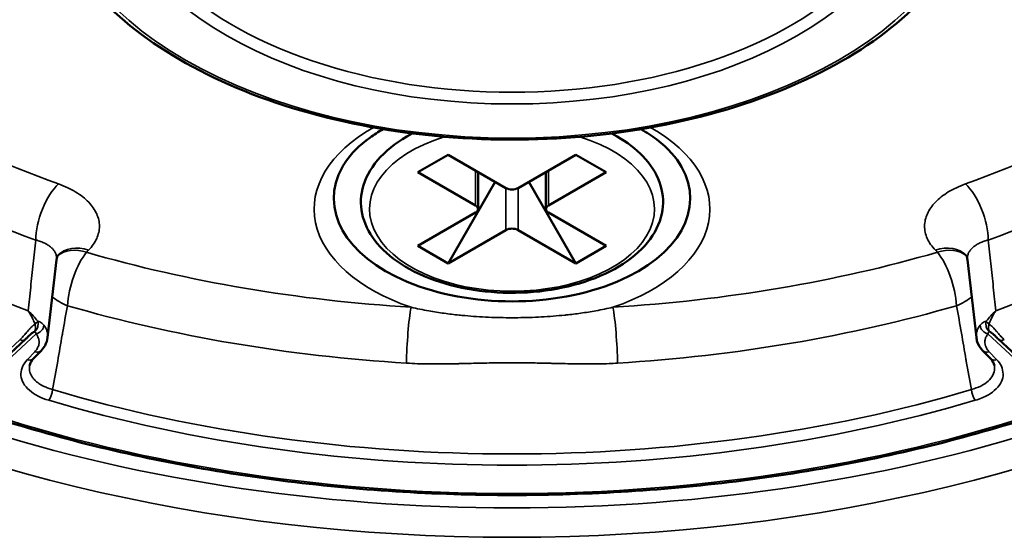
# Model space of a CAD drawing. Header units: millimetres. Extents: x 50 to 3176, y 50 to 2109.
# Tile 482 of 656: x 1886 to 1909, y 435 to 447. Entities that reach past the tile are written whole.
import ezdxf

# ---------------------------------------------------------------- set-up
doc = ezdxf.new("R2010")
doc.units = ezdxf.units.MM
doc.header["$LTSCALE"] = 10
doc.layers.add('Visible (ISO)', color=7, linetype='Continuous', lineweight=50)
doc.layers.add('Visible Narrow (ISO)', color=7, linetype='Continuous', lineweight=35)

msp = doc.modelspace()

# ---------------------------------------------------------------- linework, layer by layer
at = {"layer": 'Visible (ISO)'}
for p, q in [((1895.5813, 444.2872), (1895.4575, 444.2157)), ((1900.2249, 444.2872), (1900.3487, 444.2157)), ((1896.4181, 443.7906), (1895.711, 443.3823)), ((1896.4181, 443.7906), (1897.7616, 443.0149)), ((1898.0445, 443.0149), (1899.388, 443.7906)), ((1899.388, 443.7906), (1900.0951, 443.3823)), ((1895.711, 443.3823), (1897.0545, 442.6067)), ((1897.1131, 442.525), (1897.1131, 443.3893)), ((1898.693, 442.525), (1898.693, 443.3893)), ((1898.7516, 442.6067), (1900.0951, 443.3823)), ((1896.4181, 441.2594), (1897.5142, 443.1578)), ((1898.292, 443.1578), (1899.388, 441.2594)), ((1895.711, 441.6677), (1897.0545, 442.4434)), ((1898.7516, 442.4434), (1900.0951, 441.6677)), ((1896.4181, 441.2594), (1897.7616, 442.0351)), ((1898.0445, 442.0351), (1899.388, 441.2594)), ((1895.711, 441.6677), (1896.4181, 441.2594)), ((1900.0951, 441.6677), (1899.388, 441.2594)), ((1887.0926, 439.533), (1887.2991, 441.3456)), ((1908.5071, 441.3456), (1908.7135, 439.533)), ((1886.5776, 439.4927), (1885.0537, 438.0751)), ((1910.7524, 438.0751), (1909.2285, 439.4927)), ((1886.94, 439.2244), (1886.7638, 439.0409)), ((1909.0423, 439.0409), (1908.8662, 439.2244))]:
    msp.add_line(p, q, dxfattribs=at)
for centre, major_axis, ratio, start_param, end_param in [((1897.9031, 442.7699), (-4.15, 0), 0.5773503, 5.9694574, 9.7385058), ((1897.9031, 443.0965), (-0.2, 0), 0.5773503, 0.7853982, 2.3561945), ((1896.9131, 442.525), (0.2, 0), 0.5773503, 5.4977871, 7.0685835), ((1898.893, 442.525), (-0.2, 0), 0.5773503, 5.4977871, 7.0685835), ((1897.9031, 441.9535), (0.2, 0), 0.5773503, 0.7853982, 2.3561945), ((1886.7957, 439.3629), (0.1443, -0.1385), 0.714124, 0.000006, 0.0000719), ((1909.0104, 439.3629), (-0.1443, -0.1385), 0.714124, 6.2830965, 6.2831711)]:
    msp.add_ellipse(centre, major_axis=major_axis, ratio=ratio, start_param=start_param, end_param=end_param, dxfattribs=at)
for points, knots in [([(1886.9528, 450.4686), (1886.9673, 449.794), (1887.1642, 449.1222), (1887.9021, 447.8418), (1888.4506, 447.2347), (1889.8493, 446.1454), (1890.7049, 445.6657), (1892.6305, 444.8883), (1893.7005, 444.591), (1895.9446, 444.2083), (1897.1183, 444.1225), (1899.4522, 444.1699), (1900.6122, 444.3031), (1902.8034, 444.7756), (1903.8342, 445.1151), (1905.6638, 445.9694), (1906.4621, 446.4843), (1907.7401, 447.6414), (1908.221, 448.2835), (1908.7278, 449.4506), (1908.8424, 449.959), (1908.8533, 450.4686)], [3.9393337, 3.9393337, 3.9393337, 3.9393337, 4.2481776, 4.2481776, 4.5649261, 4.5649261, 4.8875529, 4.8875529, 5.210534, 5.210534, 5.5329957, 5.5329957, 5.8552775, 5.8552775, 6.1778354, 6.1778354, 6.5009069, 6.5009069, 6.8229355, 6.8229355, 7.0562406, 7.0562406, 7.0562406, 7.0562406]), ([(1894.9026, 444.3862), (1894.7921, 444.3227), (1894.6891, 444.2563), (1894.3465, 444.0085), (1894.1563, 443.8147), (1894.0006, 443.5854), (1893.977, 443.5473), (1893.9556, 443.5094)], [3.1388036, 3.1388036, 3.1388036, 3.1388036, 3.25339465, 3.25339465, 3.55324915, 3.55324915, 3.61326293, 3.61326293, 3.61326293, 3.61326293]), ([(1901.8505, 443.5094), (1901.7314, 443.7214), (1901.5382, 443.9405), (1901.1607, 444.2278), (1901.0377, 444.3092), (1900.9035, 444.3862)], [1.09912605, 1.09912605, 1.09912605, 1.09912605, 1.43450716, 1.43450716, 1.57358538, 1.57358538, 1.57358538, 1.57358538]), ([(1895.4575, 444.2157), (1895.1833, 444.0574), (1894.9503, 443.8706), (1894.5991, 443.457), (1894.4779, 443.2307), (1894.3704, 442.7765), (1894.3747, 442.5513), (1894.4936, 442.1184), (1894.6077, 441.9114), (1894.9373, 441.5193), (1895.1607, 441.3368), (1895.6939, 441.0203), (1896.0065, 440.8879), (1896.6837, 440.6895), (1897.0481, 440.6233), (1897.792, 440.5624), (1898.1712, 440.5674), (1898.9085, 440.6477), (1899.2665, 440.723), (1899.9272, 440.9384), (1900.2297, 441.0787), (1900.7476, 441.4143), (1900.9633, 441.6099), (1901.2739, 442.0356), (1901.3729, 442.2651), (1901.4381, 442.7189), (1901.4137, 442.9409), (1901.2582, 443.3676), (1901.125, 443.5715), (1900.7838, 443.927), (1900.581, 444.0816), (1900.3487, 444.2157)], [3.1415927, 3.1415927, 3.1415927, 3.1415927, 3.4711896, 3.4711896, 3.7911796, 3.7911796, 4.0842605, 4.0842605, 4.3788644, 4.3788644, 4.6985973, 4.6985973, 5.0281301, 5.0281301, 5.3568554, 5.3568554, 5.6842932, 5.6842932, 6.0118351, 6.0118351, 6.3407937, 6.3407937, 6.6700006, 6.6700006, 6.9858723, 6.9858723, 7.2759798, 7.2759798, 7.5746797, 7.5746797, 7.8539816, 7.8539816, 7.8539816, 7.8539816]), ([(1887.333, 441.4509), (1887.333, 441.4509), (1887.3304, 441.4473), (1887.3196, 441.4275), (1887.3086, 441.401), (1887.3011, 441.361), (1887.2999, 441.3534), (1887.2991, 441.3455)], [0.014339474, 0.014339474, 0.014339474, 0.014339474, 0.030249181, 0.030249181, 0.0622318, 0.0622318, 0.069496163, 0.069496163, 0.069496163, 0.069496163]), ([(1908.5071, 441.3455), (1908.5029, 441.382), (1908.492, 441.4148), (1908.4777, 441.4445), (1908.4731, 441.4509), (1908.4731, 441.4509)], [0, 0, 0, 0, 0.033955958, 0.033955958, 0.055109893, 0.055109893, 0.055109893, 0.055109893]), ([(1886.7893, 439.6696), (1886.7853, 439.6679), (1886.7814, 439.6661), (1886.7776, 439.6642), (1886.7703, 439.6606), (1886.7633, 439.6567), (1886.7565, 439.6525), (1886.7494, 439.6482), (1886.7426, 439.6436), (1886.7362, 439.6389), (1886.7305, 439.6347), (1886.725, 439.6305), (1886.7197, 439.6262), (1886.7182, 439.625), (1886.7167, 439.6238), (1886.7152, 439.6225), (1886.7103, 439.6185), (1886.7055, 439.6144), (1886.7007, 439.6103), (1886.6981, 439.608), (1886.6955, 439.6057), (1886.6929, 439.6033), (1886.6916, 439.6022), (1886.6904, 439.6011), (1886.6892, 439.6), (1886.6873, 439.5983), (1886.6854, 439.5966), (1886.6836, 439.5949)], [0.00000018, 0.00000018, 0.00000018, 0.00000018, 0.0485643, 0.0485643, 0.0485643, 0.14198024, 0.14198024, 0.14198024, 0.24026354, 0.24026354, 0.24026354, 0.32725795, 0.32725795, 0.32725795, 0.35221752, 0.35221752, 0.35221752, 0.43387883, 0.43387883, 0.43387883, 0.4788049, 0.4788049, 0.4788049, 0.5, 0.5, 0.5, 0.53175768, 0.53175768, 0.53175768, 0.53175768]), ([(1909.1226, 439.5949), (1909.1222, 439.5952), (1909.1219, 439.5955), (1909.1216, 439.5958), (1909.1199, 439.5973), (1909.1183, 439.5988), (1909.1166, 439.6003), (1909.1117, 439.6048), (1909.1068, 439.6091), (1909.1018, 439.6134), (1909.1002, 439.6147), (1909.0987, 439.6161), (1909.0971, 439.6174), (1909.0924, 439.6214), (1909.0875, 439.6254), (1909.0826, 439.6293), (1909.0797, 439.6316), (1909.0767, 439.6339), (1909.0736, 439.6362), (1909.0729, 439.6367), (1909.0721, 439.6373), (1909.0713, 439.6379), (1909.0651, 439.6424), (1909.0586, 439.6469), (1909.0518, 439.6512), (1909.0454, 439.6552), (1909.0387, 439.6591), (1909.0317, 439.6626), (1909.0269, 439.6651), (1909.0219, 439.6674), (1909.0169, 439.6696)], [0.46639368, 0.46639368, 0.46639368, 0.46639368, 0.47201284, 0.47201284, 0.47201284, 0.5, 0.5, 0.5, 0.58416433, 0.58416433, 0.58416433, 0.61070921, 0.61070921, 0.61070921, 0.69058248, 0.69058248, 0.69058248, 0.73806062, 0.73806062, 0.73806062, 0.75, 0.75, 0.75, 0.84591742, 0.84591742, 0.84591742, 0.93679694, 0.93679694, 0.93679694, 1, 1, 1, 1]), ([(1886.6836, 439.595), (1886.669, 439.5817), (1886.6552, 439.5682), (1886.6257, 439.5391), (1886.6101, 439.5236), (1886.5893, 439.5037), (1886.5834, 439.4981), (1886.5776, 439.4927)], [0, 0, 0, 0, 0.005960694, 0.005960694, 0.013417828, 0.013417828, 0.016476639, 0.016476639, 0.016476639, 0.016476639]), ([(1887.0926, 439.5334), (1887.0852, 439.4687), (1887.0639, 439.4048), (1887.0071, 439.3032), (1886.976, 439.262), (1886.94, 439.2244)], [0, 0, 0, 0, 0.025117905, 0.025117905, 0.04432458, 0.04432458, 0.04432458, 0.04432458]), ([(1908.8662, 439.2244), (1908.808, 439.2851), (1908.7624, 439.356), (1908.7252, 439.4652), (1908.7175, 439.4991), (1908.7136, 439.5334)], [0, 0, 0, 0, 0.030994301, 0.030994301, 0.044286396, 0.044286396, 0.044286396, 0.044286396]), ([(1909.2285, 439.4927), (1909.2044, 439.5151), (1909.1777, 439.5421), (1909.1402, 439.5785), (1909.1315, 439.5868), (1909.1226, 439.5949)], [0, 0, 0, 0, 0.01275351, 0.01275351, 0.016426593, 0.016426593, 0.016426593, 0.016426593]), ([(1886.7638, 439.041), (1886.7214, 438.9968), (1886.6948, 438.9529), (1886.677, 438.902), (1886.6739, 438.8898), (1886.6719, 438.8779)], [0, 0, 0, 0, 0.031888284, 0.031888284, 0.042394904, 0.042394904, 0.042394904, 0.042394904]), ([(1884.9965, 437.9521), (1886.5437, 437.4077), (1888.1934, 436.9618), (1891.6199, 436.2877), (1893.3966, 436.0595), (1896.9932, 435.8313), (1898.8129, 435.8313), (1902.4095, 436.0595), (1904.1862, 436.2877), (1907.6127, 436.9618), (1909.2624, 437.4077), (1910.8097, 437.9521)], [4.9504423, 4.9504423, 4.9504423, 4.9504423, 5.1693803, 5.1693803, 5.3883182, 5.3883182, 5.6072561, 5.6072561, 5.826194, 5.826194, 6.045132, 6.045132, 6.045132, 6.045132])]:
    msp.add_open_spline(points, degree=3, knots=knots, dxfattribs=at)
msp.add_open_spline([(1909.1343, 438.878), (1909.1261, 438.9256), (1909.0986, 438.9823), (1909.0423, 439.041)], degree=3, dxfattribs=at)
at = {"layer": 'Visible Narrow (ISO)'}
for p, q in [((1897.0545, 442.6067), (1897.0545, 443.4231)), ((1898.7516, 443.4231), (1898.7516, 442.6067)), ((1897.7616, 442.0351), (1897.7616, 443.0149)), ((1898.0445, 443.0149), (1898.0445, 442.0351)), ((1888.0002, 441.5179), (1888.0471, 441.5667)), ((1907.7591, 441.5667), (1907.8061, 441.5178)), ((1886.4414, 439.4758), (1884.9175, 438.0582)), ((1885.0629, 437.9775), (1886.8231, 439.6149)), ((1908.983, 439.6149), (1910.7433, 437.9775)), ((1886.7957, 439.1996), (1886.6195, 439.0162)), ((1909.1866, 439.0162), (1909.0104, 439.1996))]:
    msp.add_line(p, q, dxfattribs=at)
for centre, major_axis in [((1897.9031, 449.9779), (26.1573, 0)), ((1897.9031, 450.3862), (-10.7511, 0)), ((1897.9031, 450.3862), (-9.3757, 0))]:
    msp.add_ellipse(centre, major_axis=major_axis, ratio=0.5773503, dxfattribs=at)
for centre, major_axis, ratio, start_param, end_param in [((1897.9031, 450.5438), (-9.1758, 0), 0.5773503, 6.2584901, 9.4494732), ((1897.9031, 450.3755), (-25.6575, 0), 0.5773503, 6.264668, 9.4432953), ((1897.9031, 452.9173), (-20, 0), 0.5773503, 0.5561748, 1.0146237), ((1897.9031, 452.9173), (-20, 0), 0.5773503, 2.1269688, 2.5854177), ((1897.9031, 452.1008), (-21, 0), 0.5773503, 0.556246, 1.0146236), ((1897.9031, 452.1008), (-21, 0), 0.5773503, 2.1269689, 2.5853427), ((1897.9031, 442.525), (-4.6083, 0), 0.5773503, 5.4877702, 7.3186911), ((1897.9031, 442.8038), (3.4586, 0), 0.5773503, 2.3047121, 2.3561945), ((1897.9031, 442.8038), (3.4586, 0), 0.5773503, 0.7853982, 0.8368806), ((1897.9031, 442.525), (4.6083, 0), 0.5773503, 5.2476792, 7.0786004), ((1897.9031, 442.525), (-3.3172, 0), 0.5773503, 5.2088183, 10.499145), ((1897.9031, 450.3862), (21, 0), 0.5773503, 3.7078122, 4.1461701), ((1897.9031, 450.3862), (21, 0), 0.5773503, 5.2786085, 5.7169664), ((1887.3443, 442.2941), (0.3378, 0.9412), 0.4310609, 0.6943016, 2.2650995), ((1908.4619, 442.2941), (0.3378, -0.9412), 0.4310608, 0.8764901, 2.4473188), ((1897.903, 455.2851), (-25.0128, 0), 0.5773503, 1.1152361, 1.1152505), ((1897.903, 455.2852), (-25.013, 0), 0.5773503, 2.0263428, 2.0263564), ((1897.9031, 454.8876), (-25.5127, 0), 0.5773503, 1.1204135, 1.1204321), ((1888.0001, 440.7014), (-0.7214, 0.6926), 0.714124, 5.3131728, 6.1962302), ((1888.047, 440.7502), (-0.7214, 0.6926), 0.714124, 5.3133065, 6.2719183), ((1888.0001, 440.7014), (-0.2783, -0.9605), 0.3660317, 3.8111309, 5.2772736), ((1897.9031, 452.9173), (-22.0891, 0), 0.5773503, 1.1059115, 1.4641785), ((1897.9031, 452.9173), (-22.0891, 0), 0.5773503, 1.6774141, 2.0356908), ((1907.7591, 440.7503), (0.7214, 0.6926), 0.714124, 0.0111515, 0.9698351), ((1907.806, 440.7014), (0.7213, 0.6926), 0.7142035, 0.0868788, 0.9697971), ((1907.8063, 440.7012), (-0.2781, 0.9605), 0.3660592, 4.1478356, 5.6142148), ((1897.9031, 454.8876), (-25.5128, 0), 0.5773503, 2.0211612, 2.021179), ((1888.0001, 440.7014), (-0.9855, 0.1695), 0.53492, 0.7218096, 1.1951211), ((1907.806, 440.7014), (-0.9855, -0.1695), 0.5349169, 1.9464555, 2.4196912), ((1897.9031, 452.1862), (-23.0836, 0), 0.5773503, 1.1059098, 1.4641784), ((1895.5524, 439.4201), (0.0617, 0.9981), 0.0868883, 0.6181666, 2.0842432), ((1900.2537, 439.4201), (0.0617, -0.9981), 0.0868882, 1.0573494, 2.523426), ((1897.9031, 452.1862), (-23.0836, 0), 0.5773503, 1.6774141, 2.0356823), ((1886.7064, 439.8418), (-0.001, -0.2), 0.8188041, 0.5372841, 1.9232843), ((1886.7064, 439.8418), (0.1659, 0.1118), 0.2638178, 5.1080367, 5.6905353), ((1909.0998, 439.8418), (0.001, -0.2), 0.8188013, 4.3599143, 5.7459188), ((1886.7064, 439.8418), (0.0584, -0.1913), 0.4429403, 0.333884, 1.4503688), ((1886.8231, 439.7782), (-0.1569, -0.124), 0.7427555, 1.0399084, 2.5534739), ((1908.983, 439.7783), (0.1569, -0.124), 0.7428371, 3.7297388, 5.243298), ((1909.0998, 439.8418), (-0.0584, -0.1913), 0.4428939, 4.8328515, 5.9493179), ((1886.4414, 439.6391), (0.1362, -0.1464), 0.6937466, 5.3531656, 6.2832005), ((1909.3647, 439.6391), (-0.1362, -0.1464), 0.6937466, 6.2831765, 7.2132048), ((1886.7957, 439.3629), (0.1443, -0.1385), 0.714124, 5.3134292, 6.2831853), ((1909.0104, 439.3629), (-0.1443, -0.1385), 0.714124, 0, 0.9697558), ((1886.6195, 439.1795), (0.1443, -0.1385), 0.714124, 5.3134165, 6.2831853), ((1909.1866, 439.1795), (-0.1443, -0.1385), 0.714124, 0, 0.9697687), ((1887.1162, 438.2331), (-0.0571, -0.1917), 0.3743574, 0.6720925, 2.1381691), ((1897.9031, 450.2874), (23.328, 0), 0.5773503, 4.2360911, 5.1886869), ((1908.69, 438.2331), (-0.0571, 0.1917), 0.3743574, 1.0034236, 2.4695002), ((1897.9031, 450.1412), (23.5269, 0), 0.5773503, 4.2360911, 5.1886869), ((1897.9031, 450.1412), (-24.6727, 0), 0.5773503, 1.0234515, 2.1181411)]:
    msp.add_ellipse(centre, major_axis=major_axis, ratio=ratio, start_param=start_param, end_param=end_param, dxfattribs=at)
for points, knots in [([(1888.0471, 441.5667), (1888.1298, 441.6535), (1888.2539, 441.8322), (1888.3183, 442.128), (1888.2546, 442.4138), (1888.0668, 442.6893), (1887.7643, 442.9295), (1887.496, 443.0554), (1887.3443, 443.1106)], [0.00000019, 0.00000019, 0.00000019, 0.00000019, 0.16666667, 0.33333333, 0.5, 0.66666667, 0.83333333, 1, 1, 1, 1]), ([(1908.4618, 443.1107), (1908.3116, 443.056), (1908.0452, 442.9314), (1907.7424, 442.6922), (1907.5537, 442.4187), (1907.4878, 442.1311), (1907.5504, 441.8356), (1907.6755, 441.6549), (1907.7591, 441.5668)], [0, 0, 0, 0, 0.16666667, 0.33333333, 0.5, 0.66666667, 0.83333333, 0.99999803, 0.99999803, 0.99999803, 0.99999803]), ([(1886.8164, 441.8038), (1886.7966, 441.6201), (1886.7564, 441.2523), (1886.697, 440.7025), (1886.6574, 440.3367), (1886.6377, 440.154)], [0, 0, 0, 0, 0.33333333, 0.66666667, 0.99998741, 0.99998741, 0.99998741, 0.99998741]), ([(1886.8164, 441.8038), (1886.8556, 441.7942), (1886.8928, 441.7826), (1886.9634, 441.7567), (1886.9967, 441.7423), (1887.053, 441.7141), (1887.0768, 441.7006), (1887.1256, 441.6692), (1887.1499, 441.651), (1887.1934, 441.6127), (1887.2126, 441.5926), (1887.2436, 441.5535), (1887.2559, 441.5346), (1887.2777, 441.4933), (1887.2864, 441.4707), (1887.298, 441.4248), (1887.3009, 441.4015), (1887.3009, 441.3672), (1887.3003, 441.3564), (1887.2991, 441.3456)], [0.00000026, 0.00000026, 0.00000026, 0.00000026, 0.08889751, 0.08889751, 0.17781985, 0.17781985, 0.25, 0.25, 0.33689008, 0.33689008, 0.42369296, 0.42369296, 0.5, 0.5, 0.58651721, 0.58651721, 0.67297361, 0.67297361, 0.71254639, 0.71254639, 0.71254639, 0.71254639]), ([(1908.5071, 441.3456), (1908.5049, 441.3651), (1908.5046, 441.3846), (1908.5074, 441.4143), (1908.5089, 441.4246), (1908.5157, 441.4579), (1908.5234, 441.4807), (1908.5445, 441.5252), (1908.5579, 441.5469), (1908.5789, 441.5741), (1908.5839, 441.5802), (1908.6154, 441.6165), (1908.6474, 441.645), (1908.7057, 441.6859), (1908.7283, 441.6998), (1908.781, 441.7287), (1908.8117, 441.7432), (1908.877, 441.7699), (1908.9116, 441.782), (1908.9615, 441.7968), (1908.9753, 441.8006), (1908.9898, 441.8038)], [0.2898215, 0.2898215, 0.2898215, 0.2898215, 0.36159948, 0.36159948, 0.4, 0.4, 0.48702228, 0.48702228, 0.57410842, 0.57410842, 0.6, 0.6, 0.72840567, 0.72840567, 0.8, 0.8, 0.88455036, 0.88455036, 0.96856183, 0.96856183, 0.99999807, 0.99999807, 0.99999807, 0.99999807]), ([(1886.6377, 440.154), (1886.6602, 440.1215), (1886.6811, 440.088), (1886.7004, 440.054), (1886.7184, 440.0222), (1886.7351, 439.9898), (1886.7504, 439.9572), (1886.7515, 439.9549), (1886.7525, 439.9526), (1886.7536, 439.9502), (1886.7698, 439.9152), (1886.7844, 439.8799), (1886.7975, 439.8445)], [0.00000003, 0.00000003, 0.00000003, 0.00000003, 0.33333333, 0.33333333, 0.33333333, 0.6445558, 0.6445558, 0.6445558, 0.66666667, 0.66666667, 0.66666667, 1, 1, 1, 1]), ([(1887.2074, 438.3181), (1887.2481, 438.5399), (1887.288, 438.7602), (1887.3619, 439.1841), (1887.396, 439.3878), (1887.4335, 439.6039), (1887.4359, 439.6181), (1887.4761, 439.8481), (1887.5149, 440.0616), (1887.5542, 440.2732)], [0, 0, 0, 0, 0.33333333, 0.33333333, 0.64467542, 0.64467542, 0.66666667, 0.66666667, 0.99988526, 0.99988526, 0.99988526, 0.99988526]), ([(1900.2537, 440.2366), (1900.1252, 440.2066), (1899.9927, 440.1793), (1899.7412, 440.1341), (1899.6232, 440.1153), (1899.393, 440.0831), (1899.2812, 440.0694), (1899.1568, 440.0562), (1899.146, 440.0551), (1899.0441, 440.0447), (1898.952, 440.0364), (1898.7685, 440.0221), (1898.6772, 440.016), (1898.4946, 440.0061), (1898.4033, 440.0021), (1898.221, 439.9962), (1898.1301, 439.9943), (1897.9938, 439.9928), (1897.9484, 439.9926), (1897.8122, 439.9926), (1897.7213, 439.9936), (1897.5387, 439.9975), (1897.4469, 440.0004), (1897.2633, 440.0084), (1897.1714, 440.0135), (1896.987, 440.0257), (1896.8944, 440.033), (1896.7587, 440.0453), (1896.7147, 440.0495), (1896.5542, 440.066), (1896.4392, 440.0797), (1896.2048, 440.1119), (1896.0856, 440.1306), (1895.8261, 440.1767), (1895.6871, 440.2052), (1895.5524, 440.2366)], [0, 0, 0, 0, 0.092752, 0.092752, 0.171376, 0.171376, 0.2431789, 0.2431789, 0.25, 0.25, 0.3073892, 0.3073892, 0.363209, 0.363209, 0.4183754, 0.4183754, 0.4728702, 0.4728702, 0.5, 0.5, 0.5543904, 0.5543904, 0.6095659, 0.6095659, 0.6653578, 0.6653578, 0.7224589, 0.7224589, 0.75, 0.75, 0.8236264, 0.8236264, 0.9028231, 0.9028231, 1, 1, 1, 1]), ([(1908.2519, 440.2732), (1908.2913, 440.061), (1908.3302, 439.8472), (1908.4031, 439.4292), (1908.4373, 439.2253), (1908.4752, 439.0064), (1908.4777, 438.9924), (1908.5183, 438.7593), (1908.5582, 438.5393), (1908.5988, 438.3181)], [0.00007352, 0.00007352, 0.00007352, 0.00007352, 0.33333333, 0.33333333, 0.64520995, 0.64520995, 0.66666667, 0.66666667, 1, 1, 1, 1]), ([(1909.0087, 439.8445), (1909.0168, 439.8665), (1909.0255, 439.8885), (1909.0347, 439.91), (1909.0406, 439.9239), (1909.0467, 439.9377), (1909.053, 439.9512), (1909.0604, 439.9672), (1909.068, 439.9829), (1909.0759, 439.9985), (1909.0839, 440.0141), (1909.0921, 440.0296), (1909.1008, 440.0451), (1909.1022, 440.0477), (1909.1037, 440.0503), (1909.1051, 440.0529), (1909.1166, 440.0732), (1909.1288, 440.0936), (1909.1417, 440.1138), (1909.1503, 440.1273), (1909.1592, 440.1407), (1909.1684, 440.154)], [0, 0, 0, 0, 0.2027368, 0.2027368, 0.2027368, 0.33333333, 0.33333333, 0.33333333, 0.48728896, 0.48728896, 0.48728896, 0.64107569, 0.64107569, 0.64107569, 0.66666667, 0.66666667, 0.66666667, 0.86696899, 0.86696899, 0.86696899, 0.99999941, 0.99999941, 0.99999941, 0.99999941]), ([(1886.8604, 439.9101), (1886.8775, 439.9073), (1886.9114, 439.8968), (1886.9607, 439.8658), (1886.9908, 439.8348), (1887.0047, 439.8167)], [0.00033962, 0.00033962, 0.00033962, 0.00033962, 0.33333333, 0.66666667, 1, 1, 1, 1]), ([(1908.8014, 439.8167), (1908.816, 439.8356), (1908.8474, 439.8674), (1908.8925, 439.8956), (1908.9276, 439.9069), (1908.9457, 439.9101)], [0, 0, 0, 0, 0.33333333, 0.66666667, 0.99980268, 0.99980268, 0.99980268, 0.99980268]), ([(1908.9458, 439.9101), (1908.949, 439.9054), (1908.9529, 439.9003), (1908.9573, 439.8951), (1908.9617, 439.8898), (1908.9666, 439.8843), (1908.972, 439.8787), (1908.9775, 439.873), (1908.9835, 439.8671), (1908.9898, 439.8612), (1908.9958, 439.8557), (1909.0021, 439.8501), (1909.0087, 439.8445)], [0.00000033, 0.00000033, 0.00000033, 0.00000033, 0.25050052, 0.25050052, 0.25050052, 0.5022626, 0.5022626, 0.5022626, 0.75862464, 0.75862464, 0.75862464, 1, 1, 1, 1]), ([(1886.7975, 439.8445), (1886.7902, 439.8398), (1886.783, 439.8349), (1886.7659, 439.8222), (1886.7561, 439.8143), (1886.7432, 439.8031), (1886.7399, 439.8002), (1886.7269, 439.7885), (1886.7172, 439.7792), (1886.706, 439.7679), (1886.7044, 439.7662), (1886.7016, 439.7633), (1886.7003, 439.7621), (1886.6878, 439.7492), (1886.6765, 439.7371), (1886.6639, 439.723), (1886.6624, 439.7213), (1886.6498, 439.7073), (1886.6388, 439.6946), (1886.6255, 439.6791), (1886.6231, 439.6764), (1886.6181, 439.6706), (1886.6156, 439.6676), (1886.6025, 439.6523), (1886.592, 439.6399), (1886.5806, 439.6265), (1886.5796, 439.6253), (1886.5677, 439.6113), (1886.5568, 439.5986), (1886.5422, 439.5818), (1886.5385, 439.5776), (1886.5318, 439.5699), (1886.5287, 439.5664), (1886.5133, 439.5492), (1886.5012, 439.5359), (1886.4769, 439.5103), (1886.4649, 439.4982), (1886.4491, 439.483), (1886.4453, 439.4794), (1886.4414, 439.4758)], [0, 0, 0, 0, 0.0546365, 0.0546365, 0.1319059, 0.1319059, 0.1578086, 0.1578086, 0.2366461, 0.2366461, 0.25, 0.25, 0.259978, 0.259978, 0.3532685, 0.3532685, 0.3657874, 0.3657874, 0.4582357, 0.4582357, 0.4783216, 0.4783216, 0.5, 0.5, 0.5891709, 0.5891709, 0.5976508, 0.5976508, 0.6912522, 0.6912522, 0.7231902, 0.7231902, 0.75, 0.75, 0.8565713, 0.8565713, 0.9645038, 0.9645038, 1, 1, 1, 1]), ([(1886.8231, 439.6149), (1886.8219, 439.6223), (1886.8203, 439.6291), (1886.8175, 439.6373), (1886.8167, 439.6394), (1886.8144, 439.645), (1886.8127, 439.6483), (1886.8088, 439.6545), (1886.8066, 439.6574), (1886.8032, 439.661), (1886.8022, 439.662), (1886.7975, 439.666), (1886.7935, 439.6683), (1886.7893, 439.6696)], [0, 0, 0, 0, 0.2456007, 0.2456007, 0.3333333, 0.3333333, 0.4909735, 0.4909735, 0.6666667, 0.6666667, 0.7407051, 0.7407051, 1, 1, 1, 1]), ([(1887.0048, 439.8167), (1887.0371, 439.7747), (1887.0849, 439.6863), (1887.0977, 439.5893), (1887.0932, 439.5386), (1887.0926, 439.5334)], [0.00007725, 0.00007725, 0.00007725, 0.00007725, 0.25, 0.5, 0.52872974, 0.52872974, 0.52872974, 0.52872974]), ([(1908.7135, 439.5334), (1908.7129, 439.5387), (1908.7083, 439.5895), (1908.7212, 439.6863), (1908.7691, 439.7747), (1908.8014, 439.8167)], [0.47073768, 0.47073768, 0.47073768, 0.47073768, 0.5, 0.75, 1, 1, 1, 1]), ([(1909.0169, 439.6696), (1909.0127, 439.6683), (1909.0087, 439.666), (1909.0046, 439.6626), (1909.0043, 439.6622), (1909.0033, 439.6613), (1909.0026, 439.6606), (1908.9993, 439.6572), (1908.9968, 439.6538), (1908.993, 439.6474), (1908.9916, 439.6445), (1908.9894, 439.6393), (1908.9885, 439.637), (1908.9858, 439.6287), (1908.9842, 439.6221), (1908.983, 439.6149)], [0.00000038, 0.00000038, 0.00000038, 0.00000038, 0.25953077, 0.25953077, 0.28562268, 0.28562268, 0.33333333, 0.33333333, 0.53144911, 0.53144911, 0.66666667, 0.66666667, 0.76134447, 0.76134447, 1, 1, 1, 1]), ([(1909.3647, 439.4758), (1909.3526, 439.4871), (1909.3399, 439.4995), (1909.3151, 439.525), (1909.3031, 439.538), (1909.2892, 439.5533), (1909.2876, 439.5551), (1909.2859, 439.557), (1909.2749, 439.5692), (1909.264, 439.5816), (1909.25, 439.5979), (1909.247, 439.6013), (1909.2334, 439.6172), (1909.2226, 439.6298), (1909.208, 439.6471), (1909.2041, 439.6517), (1909.1988, 439.6579), (1909.1975, 439.6595), (1909.1843, 439.6749), (1909.1725, 439.6887), (1909.1593, 439.7039), (1909.1578, 439.7055), (1909.1448, 439.7203), (1909.1332, 439.7332), (1909.119, 439.7484), (1909.1164, 439.7512), (1909.1102, 439.7576), (1909.1067, 439.7613), (1909.0933, 439.775), (1909.0834, 439.7846), (1909.0638, 439.8025), (1909.0541, 439.8109), (1909.0416, 439.8209), (1909.0389, 439.8231), (1909.0271, 439.8321), (1909.018, 439.8385), (1909.0087, 439.8445)], [0, 0, 0, 0, 0.12412288, 0.12412288, 0.23515945, 0.23515945, 0.24716127, 0.25, 0.25, 0.34359951, 0.34359951, 0.36860869, 0.36860869, 0.45724398, 0.45724398, 0.48869471, 0.48869471, 0.5, 0.5, 0.59542071, 0.59542071, 0.60693958, 0.60693958, 0.70049525, 0.70049525, 0.72130791, 0.72130791, 0.75, 0.75, 0.82956973, 0.82956973, 0.90733438, 0.90733438, 0.92871334, 0.92871334, 0.99999998, 0.99999998, 0.99999998, 0.99999998]), ([(1886.7957, 439.1996), (1886.8067, 439.2115), (1886.8168, 439.2235), (1886.826, 439.2356), (1886.8353, 439.248), (1886.8437, 439.2604), (1886.8511, 439.273), (1886.8573, 439.2834), (1886.8627, 439.2938), (1886.8676, 439.3044), (1886.872, 439.314), (1886.8758, 439.3237), (1886.8791, 439.3336), (1886.8843, 439.3492), (1886.8882, 439.3651), (1886.8907, 439.3811), (1886.8918, 439.3886), (1886.8927, 439.3962), (1886.8932, 439.4038), (1886.8944, 439.4199), (1886.8941, 439.4361), (1886.8924, 439.4521), (1886.8915, 439.4603), (1886.8903, 439.4684), (1886.8887, 439.4764), (1886.8868, 439.4862), (1886.8843, 439.4959), (1886.8813, 439.5055), (1886.8772, 439.5187), (1886.8721, 439.5317), (1886.866, 439.5447), (1886.86, 439.5575), (1886.8531, 439.5702), (1886.8452, 439.5829), (1886.8385, 439.5936), (1886.8312, 439.6043), (1886.8231, 439.6149)], [0, 0, 0, 0, 0.0919138, 0.0919138, 0.0919138, 0.1857899, 0.1857899, 0.1857899, 0.2630171, 0.2630171, 0.2630171, 0.3333333, 0.3333333, 0.3333333, 0.4451863, 0.4451863, 0.4451863, 0.4979371, 0.4979371, 0.4979371, 0.6099208, 0.6099208, 0.6099208, 0.6666667, 0.6666667, 0.6666667, 0.735329, 0.735329, 0.735329, 0.829379, 0.829379, 0.829379, 0.9217846, 0.9217846, 0.9217846, 1, 1, 1, 1]), ([(1908.983, 439.6149), (1908.9736, 439.6024), (1908.9651, 439.5899), (1908.9575, 439.5773), (1908.9498, 439.5644), (1908.9431, 439.5515), (1908.9373, 439.5385), (1908.9325, 439.5276), (1908.9283, 439.5167), (1908.9249, 439.5057), (1908.9218, 439.496), (1908.9193, 439.4863), (1908.9174, 439.4765), (1908.9143, 439.4606), (1908.9126, 439.4445), (1908.9123, 439.4284), (1908.9121, 439.4203), (1908.9123, 439.4123), (1908.9129, 439.4043), (1908.914, 439.3882), (1908.9165, 439.3721), (1908.9205, 439.3563), (1908.9223, 439.3487), (1908.9245, 439.3411), (1908.927, 439.3336), (1908.9304, 439.3237), (1908.9343, 439.3138), (1908.9387, 439.3041), (1908.9446, 439.2912), (1908.9515, 439.2785), (1908.9593, 439.266), (1908.967, 439.2536), (1908.9756, 439.2413), (1908.9851, 439.2292), (1908.9929, 439.2193), (1909.0013, 439.2094), (1909.0104, 439.1996)], [0, 0, 0, 0, 0.0918282, 0.0918282, 0.0918282, 0.1857274, 0.1857274, 0.1857274, 0.264303, 0.264303, 0.264303, 0.3333333, 0.3333333, 0.3333333, 0.4453578, 0.4453578, 0.4453578, 0.5010803, 0.5010803, 0.5010803, 0.612977, 0.612977, 0.612977, 0.6666667, 0.6666667, 0.6666667, 0.7378267, 0.7378267, 0.7378267, 0.8318644, 0.8318644, 0.8318644, 0.92436, 0.92436, 0.92436, 1, 1, 1, 1]), ([(1887.2074, 438.3181), (1887.1714, 438.328), (1887.1367, 438.3392), (1887.07, 438.3641), (1887.0381, 438.3777), (1887.0014, 438.3955), (1886.9951, 438.3986), (1886.9519, 438.4208), (1886.9177, 438.4412), (1886.8623, 438.4799), (1886.84, 438.4976), (1886.8, 438.5336), (1886.7821, 438.552), (1886.7499, 438.5898), (1886.7357, 438.6093), (1886.7184, 438.6375), (1886.7136, 438.6458), (1886.6973, 438.6769), (1886.6879, 438.7001), (1886.6741, 438.7471), (1886.6698, 438.7709), (1886.6677, 438.7986), (1886.6674, 438.8023), (1886.6663, 438.83), (1886.6678, 438.854), (1886.6719, 438.8779)], [0, 0, 0, 0, 0.07527411, 0.07527411, 0.15065133, 0.15065133, 0.16666667, 0.16666667, 0.26100422, 0.26100422, 0.33333333, 0.33333333, 0.40249002, 0.40249002, 0.47160811, 0.47160811, 0.5, 0.5, 0.57721459, 0.57721459, 0.65452959, 0.65452959, 0.66666667, 0.66666667, 0.74409693, 0.74409693, 0.74409693, 0.74409693]), ([(1900.3595, 438.9345), (1900.2938, 438.9304), (1900.2287, 438.9272), (1900.0805, 438.9213), (1899.9979, 438.919), (1899.9026, 438.9174), (1899.8889, 438.9172), (1899.7921, 438.9158), (1899.71, 438.9155), (1899.62, 438.9157), (1899.6109, 438.9158), (1899.586, 438.9159), (1899.5703, 438.916), (1899.4791, 438.9166), (1899.4045, 438.9176), (1899.2867, 438.9195), (1899.2429, 438.9204), (1899.1242, 438.9228), (1899.05, 438.9245), (1898.9507, 438.9269), (1898.9252, 438.9275), (1898.869, 438.9288), (1898.8384, 438.9296), (1898.7306, 438.9322), (1898.6539, 438.934), (1898.5163, 438.9369), (1898.4552, 438.9381), (1898.34, 438.94), (1898.2858, 438.9408), (1898.1468, 438.9425), (1898.062, 438.9431), (1897.8929, 438.9436), (1897.8086, 438.9434), (1897.6745, 438.9425), (1897.6249, 438.9421), (1897.5661, 438.9414), (1897.557, 438.9413), (1897.4713, 438.9401), (1897.3944, 438.9389), (1897.2462, 438.936), (1897.175, 438.9344), (1897.0382, 438.9313), (1896.9727, 438.9297), (1896.8337, 438.9263), (1896.76, 438.9246), (1896.6763, 438.9227), (1896.667, 438.9225), (1896.585, 438.9208), (1896.5117, 438.9193), (1896.3637, 438.9171), (1896.289, 438.9162), (1896.2103, 438.9158), (1896.2072, 438.9158), (1896.1237, 438.9154), (1896.0422, 438.9156), (1895.895, 438.9174), (1895.8298, 438.9186), (1895.6828, 438.9227), (1895.6007, 438.926), (1895.4941, 438.9317), (1895.4704, 438.933), (1895.4466, 438.9345)], [0.00000002, 0.00000002, 0.00000002, 0.00000002, 0.03585786, 0.03585786, 0.08224246, 0.08224246, 0.09005825, 0.09005825, 0.13750983, 0.13750983, 0.14285714, 0.14285714, 0.15213362, 0.15213362, 0.19682633, 0.19682633, 0.22357595, 0.22357595, 0.26968366, 0.26968366, 0.28571429, 0.28571429, 0.30502767, 0.30502767, 0.35401039, 0.35401039, 0.39340387, 0.39340387, 0.42857143, 0.42857143, 0.48391504, 0.48391504, 0.53908206, 0.53908206, 0.57142857, 0.57142857, 0.57732716, 0.57732716, 0.62715294, 0.62715294, 0.6728117, 0.6728117, 0.71428571, 0.71428571, 0.7602454, 0.7602454, 0.76601452, 0.76601452, 0.81078791, 0.81078791, 0.85533086, 0.85533086, 0.85714286, 0.85714286, 0.90443915, 0.90443915, 0.94143584, 0.94143584, 0.98701455, 0.98701455, 1, 1, 1, 1]), ([(1909.1343, 438.878), (1909.1383, 438.8541), (1909.1432, 438.7786), (1909.1085, 438.6516), (1908.9966, 438.5121), (1908.8255, 438.3967), (1908.6782, 438.3399), (1908.5988, 438.3181)], [0.25590499, 0.25590499, 0.25590499, 0.25590499, 0.33333333, 0.5, 0.66666667, 0.83333333, 1, 1, 1, 1])]:
    msp.add_open_spline(points, degree=3, knots=knots, dxfattribs=at)
for points in [[(1909.1684, 440.154), (1909.1487, 440.3371), (1909.109, 440.7035), (1909.0496, 441.2533), (1909.0095, 441.6205), (1908.9898, 441.8038)], [(1886.8604, 439.9101), (1886.7967, 439.9958), (1886.7216, 440.0789), (1886.6378, 440.1539)], [(1909.1684, 440.154), (1909.0846, 440.0789), (1909.0095, 439.9958), (1908.9458, 439.9101)], [(1886.6195, 439.0162), (1886.5622, 438.9525), (1886.4793, 438.8267), (1886.4572, 438.6446), (1886.5161, 438.4614), (1886.6543, 438.2985), (1886.8697, 438.1572), (1887.0294, 438.0946), (1887.1162, 438.0698)], [(1908.69, 438.0698), (1908.8016, 438.1057), (1908.9955, 438.1859), (1909.1835, 438.3286), (1909.3123, 438.5036), (1909.3501, 438.6789), (1909.3067, 438.8667), (1909.2344, 438.9685), (1909.1866, 439.0162)]]:
    msp.add_open_spline(points, degree=3, dxfattribs=at)

doc.saveas('drawing.dxf')
